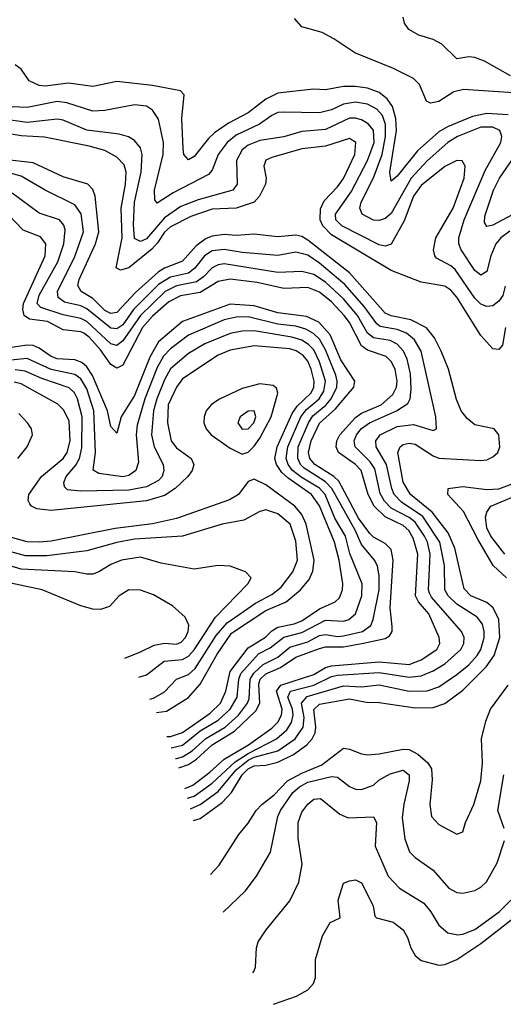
# Model space of a CAD drawing. Header units: inches. Extents: x 884549 to 1028252, y 526810 to 653624.
# Tile 559 of 656: x 967665 to 969286, y 536280 to 539582. Entities that reach past the tile are written whole.
import ezdxf

# ---------------------------------------------------------------- set-up
doc = ezdxf.new("R2010")
doc.units = ezdxf.units.IN
doc.header["$MEASUREMENT"] = 0
doc.layers.add('A9563', color=7, linetype='Continuous')

msp = doc.modelspace()

# ---------------------------------------------------------------- linework, layer by layer
at = {"layer": 'A9563', "color": 5}
for points, elevation in [([(969370, 539333.5), (969152.1, 539347.9), (969120.2, 539339.8), (969070, 539307.2), (969042, 539302), (969028.6, 539308.6), (969004.2, 539364.2), (968984.4, 539384.4), (968917.5, 539417.5), (968787.8, 539470), (968717.6, 539517.6), (968678.6, 539538.6), (968610, 539557.6), (968585.7, 539585.7)], 2180), ([(969310, 539393.4), (969222.2, 539442.2), (969190, 539455), (969170, 539456.8), (969130, 539450.9), (969079.8, 539499.8), (969050, 539514.7), (969002, 539530), (968968.5, 539548.5), (968954.7, 539570), (968949.6, 539590)], 2160), ([(969302.3, 539262.3), (969230, 539266.6), (969182.6, 539257.4), (969098.1, 539221.9), (969070, 539205.6), (968998, 539142), (968930, 539057.5), (968910, 539040.3), (968904.9, 539070), (968927.4, 539210), (968925.4, 539250), (968914.3, 539290), (968896.6, 539316.6), (968870, 539337.7), (968830, 539351.6), (968790, 539358.1), (968750, 539357.1), (968690, 539346.7), (968649, 539349), (968530, 539335.2), (968490, 539314.8), (968430.9, 539269.1), (968364.9, 539235.1), (968317.9, 539202.1), (968297.1, 539182.9), (968250, 539122.9), (968230, 539112.2), (968215.2, 539130), (968212.1, 539150), (968208.3, 539250), (968215.6, 539330), (968203.2, 539343.2), (968110, 539361), (967990, 539373.9), (967910, 539357.5), (967828.5, 539368.5), (967750, 539358.6), (967730, 539360.7), (967696.9, 539376.9), (967670, 539415.8), (967650, 539429.8)], 2220), ([(969307.4, 538872.6), (969277.1, 538850), (969260.2, 538830), (969244, 538790), (969230, 538737.2), (969210, 538724.5), (969190, 538740.5), (969144.7, 538810), (969136.6, 538830), (969136.1, 538850), (969154.8, 538910), (969224.5, 539075.5), (969276.9, 539170), (969280.6, 539190), (969274, 539210), (969250, 539221), (969210, 539221.4), (969132.5, 539190), (969099.6, 539170), (969030, 539108.3), (968977.1, 539050), (968910, 538932.2), (968890, 538915.1), (968870, 538908.2), (968850, 538909.9), (968812.5, 538930), (968804.3, 538950), (968809.4, 538970), (968850, 539051.3), (968879.5, 539130), (968891.1, 539190), (968890.3, 539230), (968880.1, 539260.1), (968861.8, 539281.8), (968830, 539298.5), (968790, 539305.4), (968750, 539298.1), (968710, 539279.3), (968670, 539269.3), (968548.7, 539271.3), (968530, 539269.9), (968510, 539260.9), (968468.3, 539231.7), (968390, 539194.7), (968359.7, 539170), (968329.4, 539130), (968310, 539077.2), (968297.1, 539062.9), (968179.2, 539000.8), (968126, 538966), (968117.4, 538977.4), (968116.7, 539010), (968145.3, 539130), (968146.9, 539170), (968130, 539248.4), (968110, 539278.7), (968090, 539291.2), (968050, 539295.8), (967950, 539276.9), (967910, 539274.5), (967822.8, 539302.8), (967790, 539307.7), (967690, 539287.4), (967614.7, 539290)], 2240), ([(969291.8, 538688.2), (969283.5, 538656.5), (969270, 538638.4), (969250, 538622.4), (969230, 538619.5), (969210, 538628.1), (969190, 538647.5), (969123.9, 538743.9), (969110, 538756.3), (969062.1, 538782.1), (969055.6, 538790), (969051.2, 538810), (969058.9, 538850), (969117.1, 538950), (969154.6, 539050), (969157.8, 539090), (969148.2, 539108.2), (969130, 539109.2), (969090, 539089.4), (969010, 539025.8), (968984, 538990), (968952.8, 538907.2), (968910, 538828.7), (968890, 538821.9), (968870, 538826.4), (968744.1, 538890), (968724.8, 538910), (968723, 538930), (968775.3, 539004.7), (968830.6, 539109.4), (968853.2, 539170), (968850, 539211.5), (968832.7, 539232.7), (968810, 539245.9), (968790, 539251.9), (968770, 539251.6), (968690, 539213.7), (968610, 539207), (968550, 539189), (968470, 539176.1), (968430, 539161.1), (968410, 539144.9), (968391.2, 539110), (968393.3, 539030), (968379.3, 539010), (968262.7, 538977.3), (968205.3, 538954.7), (968150, 538916.8), (968090, 538847.3), (968070, 538837.4), (968050, 538848.4), (968045.7, 538894.3), (968049.7, 538970), (968072, 539070), (968075.5, 539130), (968070, 539151.8), (968050, 539177), (968029.1, 539189.1), (967997.9, 539197.9), (967890, 539211.5), (967810, 539245.1), (967790, 539248), (967690, 539237), (967610, 539247.7)], 2260), ([(969293.3, 538550), (969282.7, 538490), (969270, 538475.5), (969250, 538478.1), (969210, 538523.2), (969130, 538650.9), (969110, 538674.7), (969090, 538688.4), (969010, 538701.7), (968910, 538740.7), (968710, 538860.1), (968681, 538890), (968672.3, 538910), (968672.7, 538947.3), (968685.3, 538974.7), (968730, 539021.2), (968750, 539049.2), (968787.9, 539130), (968791.7, 539170), (968770, 539183.2), (968690, 539157.1), (968610, 539148.7), (968510, 539120.1), (968490, 539110.5), (968482.4, 539090), (968490.7, 539050), (968488.6, 539030), (968468.7, 538990), (968450, 538970), (968390, 538950.2), (968310, 538946.3), (968237.8, 538922.2), (968170, 538887.5), (968150, 538869.6), (968127, 538833), (968107.9, 538812.1), (968030, 538749.4), (968002.3, 538742.3), (967987.5, 538750), (968008.7, 538850), (968004.3, 538950), (968019.1, 539030), (968021.6, 539070), (968014.4, 539094.4), (967990, 539120.6), (967950, 539142.8), (967898, 539158), (967748.2, 539188.2), (967670, 539192), (967630, 539198.9)], 2280), ([(969365.6, 538954.4), (969250, 538892.2), (969230, 538888.6), (969222.1, 538902.1), (969223.2, 538923.2), (969253, 539010), (969272.3, 539050), (969330, 539132.7)], 2220), ([(968236.7, 536935.2), (968270, 536949.8), (968330, 536994), (968390, 537067), (968430, 537098.9), (968450, 537109.4), (968529.6, 537130.4), (968587.9, 537170), (968614.7, 537210), (968617.7, 537242.3), (968609.7, 537290), (968627.9, 537312.1), (968750, 537347.6), (968810, 537344.4), (968870, 537351.4), (968970, 537330.5), (969030, 537330.9), (969070, 537345.2), (969130, 537385.8), (969170, 537418.2), (969198.2, 537450), (969210, 537470), (969221.4, 537510), (969221.9, 537530), (969215.4, 537555.4), (969198, 537578), (969130, 537621.5), (969100.7, 537650), (969089.9, 537670), (969088.3, 537751.7), (969073.2, 537830), (969015.7, 537915.7), (968943.8, 537963.8), (968920.2, 537990), (968911.5, 538010), (968893.7, 538090), (968859, 538150), (968858.4, 538170), (968872.9, 538190), (968930, 538217.8), (968984.7, 538224.7), (969050, 538204.6), (969061.3, 538210), (969059.7, 538250), (969009.9, 538470), (968988, 538508), (968961.1, 538530), (968930, 538542.5), (968873.3, 538553.3), (968861.5, 538561.5), (968819.7, 538619.7), (968754.1, 538694.1), (968670, 538765.1), (968630, 538792.4), (968590, 538802.3), (968530, 538791.5), (968410, 538800.6), (968350, 538811.6), (968310, 538806.6), (968283.9, 538790), (968251.8, 538748.2), (968230, 538732.2), (968170, 538718.4), (968130, 538693.9), (968046, 538610), (968010, 538558.3), (967990, 538545.1), (967970, 538547.4), (967890, 538612.5), (967870, 538621.8), (967814.9, 538634.9), (967793.2, 538650), (967791.1, 538670), (967850, 538787.3), (967878.7, 538870), (967871.2, 538931.2), (967850, 538960.6), (967750, 539009.5), (967670, 539057.2), (967510, 539100.4)], 2340), ([(968247.2, 536896.9), (968270, 536903.7), (968343.5, 536956.5), (968374.8, 536990), (968410, 537049.6), (968430.4, 537070), (968450, 537080), (968490, 537082.4), (968530, 537092.5), (968582, 537118), (968627.6, 537150), (968645.2, 537170), (968654.7, 537190), (968657.2, 537210), (968650.9, 537269.1), (968670, 537286.7), (968770, 537304.7), (968826.4, 537293.6), (968870, 537292.5), (968990, 537274.2), (969050, 537275.1), (969090, 537288.5), (969150, 537333.6), (969228.6, 537411.4), (969254.5, 537450), (969273.9, 537510), (969270.7, 537570), (969252.1, 537610), (969230, 537627.4), (969176.6, 537650), (969153.8, 537673.8), (969123.5, 537810), (969100.9, 537860.9), (969047.6, 537930), (968974.2, 537990), (968950, 538030.8), (968932.5, 538130), (968939.9, 538150), (968950, 538157.2), (968970, 538161.2), (968990, 538158), (969050, 538119.2), (969070, 538111.2), (969210, 538103.4), (969230, 538106.3), (969250, 538115.7), (969266.8, 538130), (969273.6, 538150), (969270, 538189.6), (969255, 538210), (969190, 538223.4), (969164.3, 538244.3), (969144.6, 538270), (969128.5, 538308.5), (969101.5, 538410), (969077.3, 538470), (969055, 538515), (969028.2, 538548.2), (968975.8, 538575.8), (968910, 538588.3), (968890, 538598.1), (968770, 538733.3), (968630, 538842.5), (968610, 538854.4), (968590, 538858.7), (968530, 538853.1), (968450, 538862.6), (968390, 538857.6), (968350, 538861.7), (968310, 538856.3), (968290, 538848.4), (968256.1, 538823.9), (968210, 538771.5), (968150, 538748.1), (968130, 538735.7), (968053, 538667), (967990, 538599.6), (967970, 538596.3), (967950, 538606.6), (967910, 538646.6), (967870.3, 538670), (967859.3, 538690), (967863.5, 538710), (967919.2, 538830), (967930.2, 538870), (967917.9, 538990), (967910, 539012.6), (967892.6, 539030), (967810, 539054.4), (967710, 539101.3), (967612.7, 539112.7)], 2320), ([(968226.9, 536971.1), (968250, 536978.3), (968310, 537021.7), (968386.9, 537093.1), (968430, 537121.7), (968525.3, 537170), (968559.7, 537200.3), (968575.3, 537224.7), (968581.2, 537250), (968578.6, 537270), (968563.7, 537310), (968572.7, 537330), (968650.2, 537349.8), (968710, 537379.1), (968730, 537383.4), (968870, 537392.4), (968970, 537376.9), (969010, 537381.1), (969050, 537397.9), (969090, 537422.4), (969143.4, 537470), (969153.1, 537490), (969154.5, 537510), (969145.1, 537530), (969045, 537645), (969038.3, 537658.3), (969035, 537670), (969040.1, 537790), (969031.2, 537830), (969021.1, 537850), (968990, 537897.1), (968970, 537912.3), (968910, 537944.1), (968887.2, 537967.2), (968873.3, 537993.3), (968855.3, 538075.3), (968839, 538099), (968788.6, 538150), (968786, 538170), (968793.5, 538190), (968810, 538211.2), (968837.6, 538230), (968927.9, 538270), (968965.2, 538294.8), (968973.2, 538310), (968977, 538343), (968974.3, 538394.3), (968963.5, 538443.5), (968950.8, 538470), (968930, 538493.5), (968906, 538506), (968850, 538514.5), (968830.3, 538530), (968797.1, 538590), (968750, 538645.5), (968690, 538701.2), (968650, 538727.1), (968610, 538737.5), (968530, 538734.3), (968350, 538762.5), (968330, 538760.1), (968310, 538749.6), (968280.6, 538719.4), (968257.1, 538702.9), (968190, 538689.2), (968152.7, 538670), (968069.9, 538590.1), (968010, 538505.2), (967990, 538488.9), (967970, 538494.5), (967890, 538569.7), (967870, 538579.2), (967810, 538592.4), (967736.1, 538616.1), (967723.2, 538630), (967730, 538658.2), (967792.2, 538770), (967812.8, 538830), (967817.1, 538877.1), (967812.6, 538892.6), (967797.6, 538910), (967730, 538933.3), (967639.5, 538999.5)], 2360), ([(968217.9, 537004.1), (968245, 537015), (968301.8, 537058.2), (968350, 537102.7), (968432, 537150), (968510, 537206.4), (968530, 537226.8), (968542.3, 537250), (968544.3, 537270), (968525.9, 537330), (968539.9, 537350), (968650, 537386.3), (968690, 537409.2), (968710, 537414.9), (968870, 537428.5), (968970, 537420), (969010, 537435.1), (969062.2, 537470), (969072.5, 537490), (969070.8, 537510), (969035.5, 537590), (969001.2, 537630), (968991.4, 537650), (968998.8, 537790), (968983.3, 537843.3), (968968.6, 537868.6), (968950, 537886.1), (968890, 537915), (968852.8, 537950), (968832.8, 537990), (968808.7, 538070), (968790.2, 538090.2), (968733.4, 538130), (968725.2, 538150), (968727.8, 538170), (968737.5, 538190), (968790, 538248), (968810, 538262.3), (968876.3, 538290), (968915.3, 538324.7), (968927.1, 538350), (968929.4, 538370), (968922.8, 538410), (968910, 538435.4), (968892.4, 538452.4), (968830, 538473.3), (968810, 538487.8), (968770, 538565.8), (968752.5, 538590), (968710, 538635.5), (968670, 538667.7), (968630, 538683.7), (968550, 538680.5), (968460.6, 538700.6), (968370, 538712.1), (968330, 538704.3), (968270, 538667.2), (968203.9, 538656.1), (968164.1, 538635.9), (968110, 538587.5), (968076.1, 538550), (968010, 538423.5), (967990, 538413.2), (967970, 538425.4), (967935, 538475), (967897.1, 538517.1), (967879.5, 538530), (967870, 538535.2), (967810, 538542.1), (967757.5, 538570), (967697.5, 538577.5), (967679.6, 538590), (967675.1, 538610), (967677.8, 538630), (967750.5, 538790), (967752.3, 538830), (967734, 538854), (967676.2, 538876.2), (967627.4, 538927.4)], 2380), ([(968198.6, 537073.7), (968230, 537084.3), (968257.2, 537102.8), (968309.5, 537150.5), (968384.4, 537195.6), (968456.2, 537263.8), (968470, 537290), (968465.8, 537354.2), (968471.1, 537370), (968490, 537387.8), (968538.9, 537410), (968590, 537443.8), (968670, 537473.6), (968690, 537478.7), (968750, 537479.2), (968811.8, 537490), (968890, 537506.7), (968904.2, 537515.8), (968912.5, 537530), (968913.3, 537546.7), (968906.9, 537610), (968916.1, 537770), (968910, 537804.9), (968890, 537825.4), (968850, 537846.3), (968838.4, 537858.4), (968799.8, 537910), (968734, 538034), (968717.1, 538050), (968653.4, 538090), (968637.6, 538110), (968632.8, 538130), (968641.5, 538170), (968670, 538229.1), (968722.6, 538277.4), (968784.7, 538350), (968788.3, 538370), (968741.3, 538441.3), (968705.5, 538525.5), (968667.3, 538567.3), (968625.9, 538585.9), (968530, 538598.9), (968450, 538622.6), (968370, 538628.2), (968210.6, 538570), (968130, 538501.4), (968101, 538450), (968050, 538321.9), (968005, 538250), (967990, 538195.1), (967970, 538217.6), (967958.6, 538270), (967908.8, 538388.8), (967890, 538417.6), (967872.6, 538432.6), (967850, 538441.1), (967790, 538444.1), (967770, 538451.9), (967730, 538480.6), (967710, 538489.4), (967690, 538490.6), (967630, 538481.2)], 2420), ([(968186.5, 537104.8), (968190, 537104.9), (968210.6, 537110), (968243.1, 537130), (968288.5, 537171.5), (968353.3, 537210), (968397.7, 537250), (968428.2, 537290), (968434, 537306), (968436.8, 537370), (968449.6, 537390.4), (968480.4, 537419.6), (968530, 537444.7), (968570, 537478), (968630, 537496.2), (968670, 537517), (968690, 537519.8), (968730, 537514), (968750, 537515.9), (968814.1, 537530), (968841.8, 537550), (968849.6, 537570), (968869.7, 537670), (968870, 537716), (968864, 537750), (968854.1, 537770), (968810, 537821.7), (968788.8, 537870), (968710.3, 538010.3), (968690, 538031.9), (968617.8, 538077.8), (968605.7, 538090), (968596.5, 538110), (968598.4, 538150), (968632.7, 538230), (968647.1, 538252.9), (968690.7, 538289.3), (968708.6, 538310), (968727.4, 538350), (968729.1, 538370), (968724.6, 538390), (968690, 538474.3), (968669.7, 538510), (968649.7, 538529.7), (968623.9, 538543.9), (968590, 538553.5), (968530, 538560.5), (968430, 538584.8), (968390, 538584.6), (968350, 538575.2), (968230, 538523.4), (968170, 538478.2), (968146.5, 538453.5), (968125.1, 538414.9), (968083.9, 538310), (968057.9, 538222.1), (968055.6, 538190), (968062.4, 538097.6), (968054.3, 538070), (968030, 538053.1), (968010, 538048.9), (967930, 538059.7), (967911.5, 538071.5), (967919, 538130), (967913.6, 538270), (967890, 538343.4), (967870, 538377.6), (967850, 538392.2), (967770, 538409.2), (967690, 538446), (967590, 538435.1)], 2440), ([(968172.9, 537139.9), (968210, 537149.4), (968270, 537196.8), (968330, 537233.5), (968370.6, 537269.4), (968393.8, 537310), (968399.3, 537370), (968405.9, 537390), (968465.1, 537454.9), (968504.4, 537475.6), (968550, 537511.8), (968610, 537527.2), (968690, 537568.3), (968750, 537565.3), (968767.6, 537570), (968790, 537589), (968811.7, 537650), (968812.9, 537690), (968771.6, 537791.6), (968756.1, 537850), (968721.4, 537910), (968688.8, 537990), (968670, 538011.4), (968607.8, 538047.8), (968579.5, 538070), (968564.4, 538090), (968557.5, 538110), (968563, 538150), (968606.9, 538250), (968625.5, 538274.5), (968668.4, 538310), (968684.1, 538335.9), (968690, 538370), (968670, 538434.6), (968650, 538474.6), (968632.9, 538492.9), (968610, 538507.2), (968577, 538517), (968450, 538538.2), (968410, 538537.3), (968370, 538528.9), (968285.3, 538494.7), (968230, 538461.9), (968170, 538410.7), (968150, 538374.2), (968124, 538310), (968113, 538270), (968106.4, 538190), (968115.1, 538150), (968145.9, 538090), (968147.8, 538070), (968141.7, 538050), (968130, 538036.4), (968090, 538014.9), (968030, 538004.3), (967870, 538000.7), (967825.5, 538005.5), (967815.1, 538015.1), (967812.6, 538030), (967821, 538050), (967852.4, 538087.6), (967865, 538110), (967873.4, 538146.6), (967874.5, 538250), (967858, 538310), (967848.3, 538330), (967830, 538347.3), (967738.7, 538378.7), (967683.4, 538403.4), (967650, 538407.5)], 2460), ([(968158.1, 537178), (968170, 537178.4), (968210, 537192.2), (968303, 537257), (968337.4, 537290), (968356, 537330), (968370, 537396.6), (968430, 537475.6), (968488.5, 537511.5), (968510, 537532.9), (968530, 537545.1), (968584.4, 537555.6), (968610, 537566.6), (968670, 537606.4), (968722.5, 537630), (968736.3, 537643.7), (968746.3, 537670), (968747.6, 537690), (968735.6, 537770), (968719.4, 537830), (968670, 537951.6), (968643.2, 537990), (968564.4, 538044.4), (968543.8, 538063.8), (968525.3, 538090), (968519.3, 538110), (968527.3, 538150), (968578.3, 538261.7), (968594.6, 538285.4), (968642, 538330), (968650.8, 538349.2), (968652.1, 538370), (968641.6, 538410), (968630, 538436.8), (968615.3, 538455.3), (968591.6, 538471.6), (968570, 538478.5), (968450, 538487.7), (968370, 538473.4), (968330, 538456.7), (968210, 538377), (968190, 538349.9), (968162.7, 538290), (968160, 538230), (968172.4, 538170), (968190, 538145.9), (968239.3, 538110), (968248.1, 538090), (968242.6, 538070), (968228.4, 538050), (968185.9, 538010), (968150, 537986.3), (968090, 537968.3), (967770, 537936.4), (967721.7, 537941.7), (967704.5, 537950), (967698.8, 537958.8), (967693.1, 537970), (967695.6, 537990), (967737.8, 538050), (967809.9, 538110), (967823.8, 538130), (967833.8, 538170), (967830, 538235.3), (967812.9, 538272.9), (967792.9, 538292.9), (967670, 538361.2), (967646.6, 538366.6)], 2480), ([(967658.2, 538110), (967689.9, 538150), (967707.8, 538190), (967703.8, 538210), (967690.7, 538230), (967661.6, 538261.6)], 2520), ([(968123.3, 537258.6), (968156.7, 537263.3), (968230, 537308.7), (968270, 537353.5), (968326, 537454), (968375, 537525), (968490, 537600.2), (968558.1, 537630), (968605.9, 537670), (968635, 537705), (968647.2, 537732.8), (968651.3, 537770), (968624.7, 537890), (968610, 537922.1), (968587, 537950), (968490, 538021.6), (968450, 538041), (968430, 538032.7), (968398.1, 537990), (968368.1, 537971.9), (968190.3, 537909.7), (968110, 537891), (967984.5, 537875.5), (967770, 537833.5), (967730, 537829.5), (967690, 537830.9), (967630, 537847.4)], 2520), ([(969296.2, 537710), (969251.8, 537751.8), (969199.6, 537839.6), (969152.6, 537932.6), (969099.7, 537990), (969101, 538010), (969150, 538016.6), (969230, 538005.9), (969270, 538008.8), (969315, 538025)], 2280), ([(969291, 537790), (969244.2, 537850), (969230, 537878.3), (969226.2, 537913.8), (969230, 537930.4), (969244, 537950), (969360.6, 537999.4)], 2260), ([(968100.9, 537303.6), (968113.6, 537306.4), (968150, 537328.2), (968189.9, 537370), (968230, 537386.1), (968253.3, 537406.7), (968323.6, 537516.4), (968360.3, 537559.7), (968455.2, 537624.8), (968510, 537654.2), (968541.5, 537678.5), (968579.7, 537730), (968596.1, 537770), (968590, 537832.8), (968571.4, 537890), (968530, 537924.9), (968490, 537938.1), (968470, 537932.5), (968416.2, 537903.8), (968343.1, 537890), (968210, 537849.9), (968050, 537840.1), (967990, 537829.1), (967890, 537800.7), (967755.8, 537784.2), (967684.5, 537784.5), (967589.6, 537809.6)], 2540), ([(968064, 537377.6), (968090, 537384.9), (968148.8, 537431.2), (968210, 537436.3), (968230, 537447.1), (968250, 537469.1), (968321.3, 537578.7), (968429.7, 537690), (968440.7, 537710), (968421.2, 537730), (968370, 537749.7), (968330, 537752), (968250, 537739.4), (968139.4, 537759.4), (968070, 537779.3), (968005.5, 537770), (967970, 537754.6), (967930, 537729.9), (967910, 537722.2), (967890, 537722.1), (967850, 537730.3), (967670, 537739.1), (967553.8, 537773.8)], 2560), ([(968017.1, 537441.3), (968070, 537461.9), (968115, 537485), (968150, 537491.1), (968190, 537487.6), (968205.7, 537494.3), (968220.9, 537510), (968229.5, 537530), (968231.7, 537551.7), (968218.9, 537578.9), (968176.4, 537616.4), (968113.1, 537653.1), (968070, 537668.7), (968030, 537669.8), (967998, 537650), (967965.6, 537614.4), (967935.5, 537604.5), (967910, 537604.8), (967870, 537616), (967739.7, 537670), (967630, 537694)], 2580), ([(968303.7, 536715), (968332.8, 536747.2), (968399.1, 536850), (968430, 536887.2), (968456.7, 536930), (968475.8, 536950), (968517.8, 536982.2), (968562.8, 537030), (968610, 537055.8), (968677.1, 537082.9), (968750, 537139.2), (968770, 537136.1), (968810, 537119.6), (968830, 537117.3), (968870, 537120.1), (968950, 537136.2), (968970, 537134.1), (968999.3, 537119.3), (969032.5, 537090), (969044.6, 537070), (969047.4, 537032.6), (969039.4, 536950), (969044.6, 536910), (969070, 536883.2), (969130, 536850.4), (969150, 536858.8), (969159, 536890), (969187.2, 536950), (969210.4, 537030), (969216.2, 537090), (969212.5, 537170), (969227.3, 537230), (969242.3, 537270), (969301.3, 537350)], 2280), ([(968346.5, 536589.4), (968419.9, 536660.1), (968458.7, 536710), (968504.9, 536790), (968529.9, 536910), (968538.5, 536930), (968579.8, 536990), (968602.1, 537010), (968630, 537025.1), (968710, 537044.4), (968730, 537041.7), (968770, 537010.1), (968790, 537001.6), (968810, 537001), (968850, 537015.3), (968868.5, 537031.5), (968906.9, 537053.1), (968950, 537065.6), (968969.6, 537049.6), (968970.1, 537030.1), (968951.8, 536951.8), (968946.1, 536906.1), (968955, 536835), (968971.2, 536791.2), (968990, 536772.2), (969050, 536730.2), (969102.8, 536670), (969130, 536655.2), (969150, 536653.5), (969190, 536662.3), (969210, 536672.9), (969228.9, 536691.1), (969265, 536755), (969289.4, 536830)], 2260), ([(969288.2, 536870), (969267.5, 536930), (969287.6, 537050)], 2260), ([(968446.6, 536385.9), (968449.7, 536390), (968455.2, 536404.8), (968458.4, 536470), (968463.8, 536490), (968490.8, 536530), (968570, 536627.8), (968599.8, 536690), (968611.3, 536750), (968597.8, 536837.8), (968598.1, 536890), (968610, 536924.3), (968630, 536951.4), (968650, 536968.6), (968672.9, 536970), (968737.6, 536917.6), (968765.4, 536905.4), (968850, 536909.2), (968860.4, 536890), (968856.1, 536810), (968900.1, 536710), (968937.5, 536670), (969018.9, 536618.9), (969043.1, 536590), (969070, 536545.4), (969099.9, 536519.9), (969132.9, 536512.9), (969150, 536515.1), (969190, 536531.5), (969271.3, 536590), (969310.8, 536630)], 2240), ([(968514.8, 536280.3), (968592.1, 536307.9), (968630.6, 536329.4), (968649.1, 536350), (968655.9, 536370), (968656.1, 536430), (968679.8, 536510), (968704.9, 536555.1), (968739, 536570), (968732.4, 536630), (968750, 536686.8), (968770, 536694.8), (968790, 536698), (968810, 536687.7), (968849.2, 536610), (968855.3, 536575.3), (968860.5, 536570), (968916.2, 536556.2), (968949.6, 536529.6), (968964.8, 536504.8), (968975.8, 536470), (968990, 536444.3), (969010, 536427.7), (969070, 536411.5), (969090, 536413.8), (969130, 536430.1), (969210, 536483.9), (969346.7, 536590)], 2220)]:
    msp.add_lwpolyline(points, dxfattribs=dict(at, elevation=elevation))
for points, elevation in [([(968470, 538360.7), (968410, 538345.1), (968331.8, 538308.2), (968306.7, 538290), (968289.6, 538270), (968282.5, 538250), (968282.3, 538230), (968289.7, 538210), (968306, 538190), (968370, 538145.4), (968410, 538125.2), (968430, 538131.3), (968450, 538152.1), (968470, 538179), (968507.7, 538250), (968529.9, 538329.9), (968525.6, 538345.6), (968514.7, 538354.7)], 2520), ([(968450.3, 538270.3), (968430, 538268.9), (968403.5, 538250), (968396.3, 538230), (968410, 538209), (968430, 538210.2), (968449.8, 538230), (968455.8, 538250)], 2540)]:
    msp.add_lwpolyline(points, close=True, dxfattribs=dict(at, elevation=elevation))

doc.saveas('drawing.dxf')
